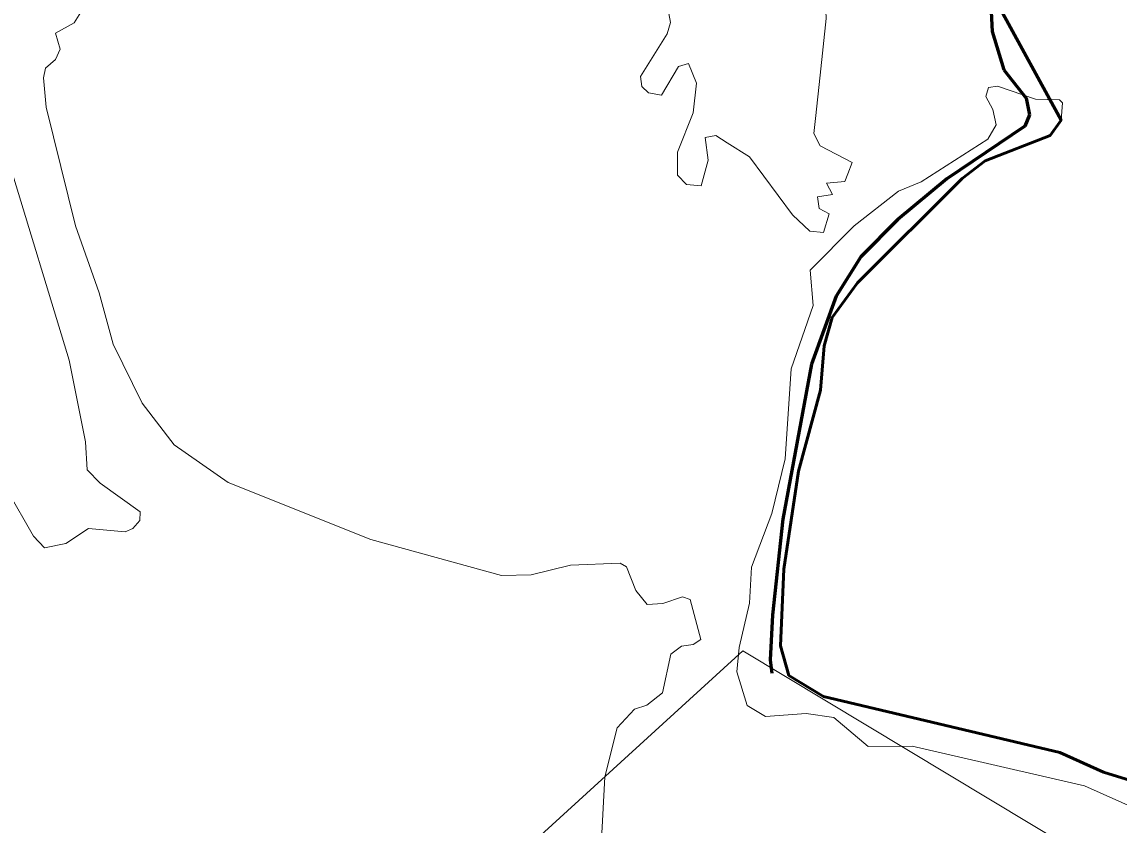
# Model space of a CAD drawing. Extents: x 553962 to 842807, y 8883888 to 9032388.
# Drawn here: x 799734 to 800254, y 9017046 to 9017427 of the extents above; entities that cross this region are included whole.
import ezdxf

# ---------------------------------------------------------------- set-up
doc = ezdxf.new("R2010")
doc.units = 0
doc.header["$LTSCALE"] = 200
doc.linetypes.add('LONG_DASH_SHORT_DASH', pattern=[9.9, 6, -1.2, 1.5, -1.2])
doc.layers.add('1', color=7, linetype='Continuous', lineweight=13)

msp = doc.modelspace()

# ---------------------------------------------------------------- linework, layer by layer
at = {"layer": '1'}
for points in [[(805531, 9014654.6), (804656.1, 9014532), (803479.2, 9015509.3), (802603.2, 9015624.2), (801222.1, 9016866), (800600.9, 9016813.5), (800076, 9017128.6), (799586.1, 9016682.2), (799446.1, 9016839.8), (799239.9, 9016805.7), (799493.9, 9017205.2), (799626.2, 9018219.6), (800434.5, 9018637.8), (800970.4, 9019689.3), (802445.9, 9020169.8), (804093.6, 9022119.5), (804177.1, 9022982.9)], [(800136.8, 9017452.3), (800136.8, 9017452.3), (800130.5, 9017444.9), (800132.2, 9017442.2), (800137.9, 9017439.2), (800138.1, 9017435.8), (800133.2, 9017434.1), (800118.4, 9017440.8), (800115, 9017439.8), (800115.6, 9017428.4), (800112.7, 9017401.6), (800110.4, 9017381)], [(800136.8, 9017452.3), (800136.8, 9017452.3), (800130.5, 9017444.9), (800132.2, 9017442.2), (800137.9, 9017439.2), (800138.1, 9017435.8), (800133.2, 9017434.1), (800118.4, 9017440.8), (800115, 9017439.8), (800115.6, 9017428.4), (800112.7, 9017401.6), (800110.4, 9017381)], [(800136.8, 9017452.3), (800136.8, 9017452.3), (800130.5, 9017444.9), (800132.2, 9017442.2), (800137.9, 9017439.2), (800138.1, 9017435.8), (800133.2, 9017434.1), (800118.4, 9017440.8), (800115, 9017439.8), (800115.6, 9017428.4), (800112.7, 9017401.6), (800110.4, 9017381)], [(800136.8, 9017452.3), (800136.8, 9017452.3), (800130.5, 9017444.9), (800132.2, 9017442.2), (800137.9, 9017439.2), (800138.1, 9017435.8), (800133.2, 9017434.1), (800118.4, 9017440.8), (800115, 9017439.8), (800115.6, 9017428.4), (800112.7, 9017401.6), (800110.4, 9017381)], [(799765.3, 9017436.4), (799758.9, 9017426.4), (799750.1, 9017421.5), (799752.3, 9017413.9), (799750, 9017409), (799745.3, 9017404.9), (799744.3, 9017400.3), (799745.6, 9017386.3), (799759.6, 9017330.2), (799770.8, 9017298.3), (799777.4, 9017274.1), (799791.2, 9017246.1), (799806.3, 9017226.3), (799832, 9017208.5), (799899.6, 9017181.5), (799961.5, 9017164.3), (799975.6, 9017164.7), (799994.3, 9017169.2), (800017.9, 9017170.2), (800020.9, 9017168.5), (800025.3, 9017157.3), (800030.6, 9017150.7), (800038.1, 9017151.1), (800047.4, 9017154.3), (800051.1, 9017153), (800056.1, 9017134.1), (800052.5, 9017131.6), (800047, 9017130.9), (800041.9, 9017127.1), (800037.9, 9017108.8), (800030.5, 9017102.9), (800024.7, 9017101), (800016.4, 9017092.2), (800010.5, 9017068.9), (800008.8, 9017036.2)], [(799765.3, 9017436.4), (799758.9, 9017426.4), (799750.1, 9017421.5), (799752.3, 9017413.9), (799750, 9017409), (799745.3, 9017404.9), (799744.3, 9017400.3), (799745.6, 9017386.3), (799759.6, 9017330.2), (799770.8, 9017298.3), (799777.4, 9017274.1), (799791.2, 9017246.1), (799806.3, 9017226.3), (799832, 9017208.5), (799899.6, 9017181.5), (799961.5, 9017164.3), (799975.6, 9017164.7), (799994.3, 9017169.2), (800017.9, 9017170.2), (800020.9, 9017168.5), (800025.3, 9017157.3), (800030.6, 9017150.7), (800038.1, 9017151.1), (800047.4, 9017154.3), (800051.1, 9017153), (800056.1, 9017134.1), (800052.5, 9017131.6), (800047, 9017130.9), (800041.9, 9017127.1), (800037.9, 9017108.8), (800030.5, 9017102.9), (800024.7, 9017101), (800016.4, 9017092.2), (800010.5, 9017068.9), (800008.8, 9017036.2)], [(799765.3, 9017436.4), (799758.9, 9017426.4), (799750.1, 9017421.5), (799752.3, 9017413.9), (799750, 9017409), (799745.3, 9017404.9), (799744.3, 9017400.3), (799745.6, 9017386.3), (799759.6, 9017330.2), (799770.8, 9017298.3), (799777.4, 9017274.1), (799791.2, 9017246.1), (799806.3, 9017226.3), (799832, 9017208.5), (799899.6, 9017181.5), (799961.5, 9017164.3), (799975.6, 9017164.7), (799994.3, 9017169.2), (800017.9, 9017170.2), (800020.9, 9017168.5), (800025.3, 9017157.3), (800030.6, 9017150.7), (800038.1, 9017151.1), (800047.4, 9017154.3), (800051.1, 9017153), (800056.1, 9017134.1), (800052.5, 9017131.6), (800047, 9017130.9), (800041.9, 9017127.1), (800037.9, 9017108.8), (800030.5, 9017102.9), (800024.7, 9017101), (800016.4, 9017092.2), (800010.5, 9017068.9), (800008.8, 9017036.2)], [(799765.3, 9017436.4), (799758.9, 9017426.4), (799750.1, 9017421.5), (799752.3, 9017413.9), (799750, 9017409), (799745.3, 9017404.9), (799744.3, 9017400.3), (799745.6, 9017386.3), (799759.6, 9017330.2), (799770.8, 9017298.3), (799777.4, 9017274.1), (799791.2, 9017246.1), (799806.3, 9017226.3), (799832, 9017208.5), (799899.6, 9017181.5), (799961.5, 9017164.3), (799975.6, 9017164.7), (799994.3, 9017169.2), (800017.9, 9017170.2), (800020.9, 9017168.5), (800025.3, 9017157.3), (800030.6, 9017150.7), (800038.1, 9017151.1), (800047.4, 9017154.3), (800051.1, 9017153), (800056.1, 9017134.1), (800052.5, 9017131.6), (800047, 9017130.9), (800041.9, 9017127.1), (800037.9, 9017108.8), (800030.5, 9017102.9), (800024.7, 9017101), (800016.4, 9017092.2), (800010.5, 9017068.9), (800008.8, 9017036.2)], [(800068.5, 9017369.5), (800063.2, 9017372.9), (800058.1, 9017372), (800059.5, 9017361.2), (800056.3, 9017349.1), (800049.3, 9017349.7), (800045.1, 9017354.2), (800045.1, 9017365), (800052.5, 9017383.7), (800054, 9017397.8), (800050.3, 9017407.1), (800045.5, 9017405.6), (800037.4, 9017392), (800031.3, 9017393.1), (800028.1, 9017396.2), (800027.5, 9017400.9), (800040.2, 9017421.1), (800041.7, 9017426.5), (800040.2, 9017435.1)], [(800068.5, 9017369.5), (800063.2, 9017372.9), (800058.1, 9017372), (800059.5, 9017361.2), (800056.3, 9017349.1), (800049.3, 9017349.7), (800045.1, 9017354.2), (800045.1, 9017365), (800052.5, 9017383.7), (800054, 9017397.8), (800050.3, 9017407.1), (800045.5, 9017405.6), (800037.4, 9017392), (800031.3, 9017393.1), (800028.1, 9017396.2), (800027.5, 9017400.9), (800040.2, 9017421.1), (800041.7, 9017426.5), (800040.2, 9017435.1)], [(800068.5, 9017369.5), (800063.2, 9017372.9), (800058.1, 9017372), (800059.5, 9017361.2), (800056.3, 9017349.1), (800049.3, 9017349.7), (800045.1, 9017354.2), (800045.1, 9017365), (800052.5, 9017383.7), (800054, 9017397.8), (800050.3, 9017407.1), (800045.5, 9017405.6), (800037.4, 9017392), (800031.3, 9017393.1), (800028.1, 9017396.2), (800027.5, 9017400.9), (800040.2, 9017421.1), (800041.7, 9017426.5), (800040.2, 9017435.1)], [(800068.5, 9017369.5), (800063.2, 9017372.9), (800058.1, 9017372), (800059.5, 9017361.2), (800056.3, 9017349.1), (800049.3, 9017349.7), (800045.1, 9017354.2), (800045.1, 9017365), (800052.5, 9017383.7), (800054, 9017397.8), (800050.3, 9017407.1), (800045.5, 9017405.6), (800037.4, 9017392), (800031.3, 9017393.1), (800028.1, 9017396.2), (800027.5, 9017400.9), (800040.2, 9017421.1), (800041.7, 9017426.5), (800040.2, 9017435.1)], [(800095.5, 9017167.4), (800102.4, 9017213.9), (800112.8, 9017252.3), (800114.6, 9017273.3), (800118.3, 9017286.7), (800130.4, 9017303.1), (800180, 9017352.5), (800191, 9017360.9), (800221.7, 9017373), (800226.9, 9017380.2), (800227.6, 9017388.4), (800226.2, 9017389.9), (800214.8, 9017390.1), (800196.8, 9017396.4), (800192.5, 9017395.7), (800191.2, 9017391.5), (800194.6, 9017385.3), (800196.1, 9017378), (800192.2, 9017371.2), (800160.5, 9017351), (800149.8, 9017346.5), (800128.8, 9017330.1), (800108, 9017309.1), (800109.4, 9017292.4), (800099, 9017262.3), (800096.1, 9017219.6), (800089.8, 9017193.7), (800080.1, 9017168.4), (800079.2, 9017151.2), (800074.2, 9017130.2), (800073.2, 9017118.7), (800078, 9017102.7), (800086.8, 9017097.5), (800106.1, 9017098.9), (800119.1, 9017097.1), (800135.5, 9017083.3), (800156.3, 9017083.5), (800238, 9017064.6), (800264.6, 9017052.8)], [(800095.5, 9017167.4), (800102.4, 9017213.9), (800112.8, 9017252.3), (800114.6, 9017273.3), (800118.3, 9017286.7), (800130.4, 9017303.1), (800180, 9017352.5), (800191, 9017360.9), (800221.7, 9017373), (800226.9, 9017380.2), (800227.6, 9017388.4), (800226.2, 9017389.9), (800214.8, 9017390.1), (800196.8, 9017396.4), (800192.5, 9017395.7), (800191.2, 9017391.5), (800194.6, 9017385.3), (800196.1, 9017378), (800192.2, 9017371.2), (800160.5, 9017351), (800149.8, 9017346.5), (800128.8, 9017330.1), (800108, 9017309.1), (800109.4, 9017292.4), (800099, 9017262.3), (800096.1, 9017219.6), (800089.8, 9017193.7), (800080.1, 9017168.4), (800079.2, 9017151.2), (800074.2, 9017130.2), (800073.2, 9017118.7), (800078, 9017102.7), (800086.8, 9017097.5), (800106.1, 9017098.9), (800119.1, 9017097.1), (800135.5, 9017083.3), (800156.3, 9017083.5), (800238, 9017064.6), (800264.6, 9017052.8)], [(800110.4, 9017381), (800109.7, 9017373.9), (800112.7, 9017368), (800127.9, 9017360.1), (800125.8, 9017354.7)], [(800110.4, 9017381), (800109.7, 9017373.9), (800112.7, 9017368), (800127.9, 9017360.1), (800125.8, 9017354.7)], [(800110.4, 9017381), (800109.7, 9017373.9), (800112.7, 9017368), (800127.9, 9017360.1), (800125.8, 9017354.7)], [(800110.4, 9017381), (800109.7, 9017373.9), (800112.7, 9017368), (800127.9, 9017360.1), (800125.8, 9017354.7)], [(800125.8, 9017354.7), (800124.3, 9017351.2), (800115.7, 9017350.3), (800118.6, 9017345), (800111.4, 9017343.8), (800112.2, 9017338.3), (800116.9, 9017335.8), (800114.3, 9017326.9), (800107.8, 9017327.6), (800099.5, 9017335.3), (800079.2, 9017362.8), (800068.5, 9017369.5)], [(800125.8, 9017354.7), (800124.3, 9017351.2), (800115.7, 9017350.3), (800118.6, 9017345), (800111.4, 9017343.8), (800112.2, 9017338.3), (800116.9, 9017335.8), (800114.3, 9017326.9), (800107.8, 9017327.6), (800099.5, 9017335.3), (800079.2, 9017362.8), (800068.5, 9017369.5)], [(800125.8, 9017354.7), (800124.3, 9017351.2), (800115.7, 9017350.3), (800118.6, 9017345), (800111.4, 9017343.8), (800112.2, 9017338.3), (800116.9, 9017335.8), (800114.3, 9017326.9), (800107.8, 9017327.6), (800099.5, 9017335.3), (800079.2, 9017362.8), (800068.5, 9017369.5)], [(800125.8, 9017354.7), (800124.3, 9017351.2), (800115.7, 9017350.3), (800118.6, 9017345), (800111.4, 9017343.8), (800112.2, 9017338.3), (800116.9, 9017335.8), (800114.3, 9017326.9), (800107.8, 9017327.6), (800099.5, 9017335.3), (800079.2, 9017362.8), (800068.5, 9017369.5)], [(799727.1, 9017204.8), (799739.6, 9017183), (799744.9, 9017177.5), (799754.9, 9017179.6), (799765.7, 9017186.6), (799783.1, 9017185.1), (799786.8, 9017186.6), (799790, 9017190.4), (799790.2, 9017194.6), (799771.3, 9017208.2), (799765.1, 9017214.5), (799764.3, 9017227.8), (799756.6, 9017266.5), (799727.7, 9017361.6)], [(799727.1, 9017204.8), (799739.6, 9017183), (799744.9, 9017177.5), (799754.9, 9017179.6), (799765.7, 9017186.6), (799783.1, 9017185.1), (799786.8, 9017186.6), (799790, 9017190.4), (799790.2, 9017194.6), (799771.3, 9017208.2), (799765.1, 9017214.5), (799764.3, 9017227.8), (799756.6, 9017266.5), (799727.7, 9017361.6)], [(799727.1, 9017204.8), (799739.6, 9017183), (799744.9, 9017177.5), (799754.9, 9017179.6), (799765.7, 9017186.6), (799783.1, 9017185.1), (799786.8, 9017186.6), (799790, 9017190.4), (799790.2, 9017194.6), (799771.3, 9017208.2), (799765.1, 9017214.5), (799764.3, 9017227.8), (799756.6, 9017266.5), (799727.7, 9017361.6)], [(799727.1, 9017204.8), (799739.6, 9017183), (799744.9, 9017177.5), (799754.9, 9017179.6), (799765.7, 9017186.6), (799783.1, 9017185.1), (799786.8, 9017186.6), (799790, 9017190.4), (799790.2, 9017194.6), (799771.3, 9017208.2), (799765.1, 9017214.5), (799764.3, 9017227.8), (799756.6, 9017266.5), (799727.7, 9017361.6)], [(800287.5, 9017058.6), (800247, 9017071.1), (800226.4, 9017080.5), (800114.3, 9017107), (800097.9, 9017117), (800093.8, 9017131.1), (800095.5, 9017167.4)], [(800287.5, 9017058.6), (800247, 9017071.1), (800226.4, 9017080.5), (800114.3, 9017107), (800097.9, 9017117), (800093.8, 9017131.1), (800095.5, 9017167.4)]]:
    msp.add_lwpolyline(points, dxfattribs=at)
at = {"layer": '1', "linetype": 'LONG_DASH_SHORT_DASH', "lineweight": 60}
msp.add_lwpolyline([(800193.6, 9017434.8), (800194.3, 9017422.2), (800199.7, 9017404.1), (800210.3, 9017390.7), (800212, 9017382.8), (800209.8, 9017377.3), (800172.7, 9017352.4), (800149.5, 9017333.1), (800132, 9017315.4), (800120.3, 9017296.8), (800108.5, 9017264.6), (800094.9, 9017191.1), (800090.1, 9017145.5), (800089, 9017124.4), (800089.7, 9017118.1)], dxfattribs=at)
msp.add_lwpolyline([(800193.6, 9017434.8), (800194.3, 9017422.2), (800199.7, 9017404.1), (800210.3, 9017390.7), (800212, 9017382.8), (800209.8, 9017377.3), (800172.7, 9017352.4), (800149.5, 9017333.1), (800132, 9017315.4), (800120.3, 9017296.8), (800108.5, 9017264.6), (800094.9, 9017191.1), (800090.1, 9017145.5), (800089, 9017124.4), (800089.7, 9017118.1)], dxfattribs=at)
at = {"layer": '1', "lineweight": 53}
for points in [[(800196, 9017435.7), (800197.4, 9017434.2), (800226.9, 9017380.2), (800221.7, 9017373), (800191, 9017360.9), (800180, 9017352.5), (800130.4, 9017303.1), (800118.3, 9017286.7), (800114.6, 9017273.3), (800112.8, 9017252.3), (800102.4, 9017213.9), (800095.5, 9017167.4)], [(800095.5, 9017167.4), (800093.8, 9017131.1), (800097.9, 9017117), (800114.3, 9017107), (800226.4, 9017080.5), (800247, 9017071.1), (800287.5, 9017058.6)]]:
    msp.add_lwpolyline(points, dxfattribs=at)

doc.saveas('drawing.dxf')
